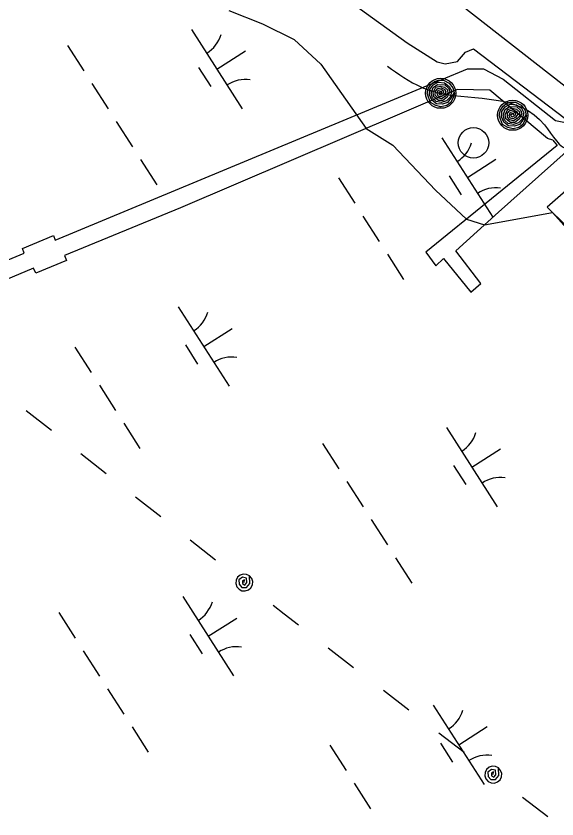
# Model space of a CAD drawing. Extents: x 3962991 to 3983549, y 181631 to 204078.
# Drawn here: x 3972901.6 to 3973188.9, y 193816.6 to 194242.7 of the extents above; entities that cross this region are included whole.
import ezdxf

# ---------------------------------------------------------------- set-up
doc = ezdxf.new("R2010")
doc.units = 0
for name, color, linetype in [('V-CHAN-DOCK', 7, 'Continuous'), ('V-DOMW-TANK', 7, 'Continuous'), ('V-RIVR-EDGE', 7, 'Continuous'), ('V-RRAP-FSHR', 7, 'Continuous'), ('V-TOPO-DPTH', 7, 'Continuous'), ('V-UTIL-LINE', 7, 'Continuous'), ('V-WETL-SWMP', 7, 'Continuous')]:
    doc.layers.add(name, color=color, linetype=linetype)

msp = doc.modelspace()

# ---------------------------------------------------------------- linework, layer by layer
at = {"layer": 'V-CHAN-DOCK'}
for points in [[(3972408.9, 193888.65), (3972402.7, 193903.7), (3972531.67, 193960.08), (3972747.76, 194051.06), (3972905.95, 194116.77), (3972904.91, 194119.28), (3972921.38, 194126.13), (3972922.4, 194123.67), (3973127.81, 194208.99), (3973141.36, 194214.61), (3973149.87, 194214.71), (3973160.34, 194209.15), (3973188.04, 194187.24), (3973208.43, 194183.22), (3973269.61, 194129.05), (3973285.44, 194146.95), (3973392.26, 194052.43), (3973386.56, 194045.99), (3973377.46, 194053.47)], [(3973186.76, 194176.86), (3973183.89, 194177.73), (3973153.31, 194203.39), (3973135.81, 194203.66), (3972988.93, 194140.92), (3972927.25, 194115.6), (3972928.36, 194112.91), (3972912.03, 194106.21), (3972910.91, 194108.93), (3972414.57, 193900.05), (3972465.28, 193770.54), (3972331.95, 193601.51)], [(3973186.76, 194176.86), (3973189.07, 194173.89), (3973119.25, 194117.37), (3973124.57, 194110.06), (3973128.56, 194114.05), (3973143.19, 194096.09), (3973148.51, 194100.75), (3973135.21, 194118.04), (3973157.82, 194138.65), (3973193.72, 194170.57), (3973205.03, 194159.93), (3973183.75, 194141.31), (3973193.72, 194131.34), (3973198.38, 194135.99), (3973193.72, 194141.97), (3973211.68, 194157.93), (3973219.66, 194149.29), (3973213.01, 194144.63), (3973226.97, 194130.67), (3973233.62, 194137.32), (3973249.58, 194121.36), (3973252.9, 194124.69), (3973268.86, 194108.06), (3973273.48, 194112.68)]]:
    msp.add_lwpolyline(points, dxfattribs=at)
at = {"layer": 'V-DOMW-TANK'}
msp.add_circle((3973144.53, 194175.35), 8.08, dxfattribs=at)
at = {"layer": 'V-RIVR-EDGE'}
msp.add_lwpolyline([(3973014.61, 194245.68), (3973032.5, 194238.52), (3973049.21, 194230.17), (3973063.52, 194217.05), (3973063.52, 194217.05), (3973087.48, 194183.02), (3973101.7, 194174.1), (3973124.37, 194150.24), (3973140.78, 194134.8), (3973150.44, 194131.92), (3973186.58, 194138.48), (3973207.88, 194114.45)], dxfattribs=at)
at = {"layer": 'V-RRAP-FSHR'}
for points in [[(3973134.43, 194201.76), (3973133.94, 194199.74), (3973132.44, 194196.84), (3973130.4, 194195.26), (3973127.27, 194194.53), (3973124.58, 194195.14), (3973121.74, 194196.86), (3973120.6, 194199.54), (3973119.91, 194201.7), (3973120.6, 194204.46), (3973121.98, 194206.58), (3973123.9, 194207.95), (3973125.99, 194208.69), (3973128.6, 194208.62), (3973131.7, 194207.04), (3973133.61, 194204.49), (3973134.22, 194202.17), (3973132.44, 194199.13), (3973130.69, 194196.73), (3973128.04, 194195.85), (3973124.82, 194196.13), (3973122.37, 194198.04), (3973121.24, 194200.84), (3973121.42, 194203.63), (3973123.12, 194206.2), (3973125.79, 194207.52), (3973129.22, 194207.24), (3973131.7, 194205.35), (3973133, 194202.88), (3973132.1, 194199.63), (3973130.13, 194197.69), (3973127.45, 194196.74), (3973124.74, 194197.29), (3973122.82, 194199.1), (3973122, 194201.74), (3973123.17, 194204.65), (3973125.46, 194206.34), (3973129.33, 194206.11), (3973131.45, 194204.21), (3973131.96, 194202.37), (3973130.57, 194199.64), (3973128.31, 194197.85), (3973125.87, 194197.86), (3973123.47, 194199.73), (3973123.12, 194202.07), (3973124.51, 194204.83), (3973126.82, 194205.49), (3973129.19, 194204.93), (3973130.8, 194203.49), (3973130.84, 194201.42), (3973129.53, 194199.93), (3973127.59, 194198.68), (3973125.57, 194199.18), (3973124.27, 194200.65), (3973124.33, 194202.83), (3973125.66, 194204.2), (3973127.39, 194204.56), (3973129.4, 194203.61), (3973129.91, 194202.38), (3973128.84, 194200.69), (3973127.17, 194199.73), (3973125.79, 194200.12), (3973125.23, 194201.58), (3973125.86, 194203.34), (3973127.47, 194203.61), (3973128.6, 194202.9), (3973128.23, 194201.3), (3973126.72, 194200.66), (3973126.15, 194201.69), (3973126.88, 194202.57), (3973127.72, 194202.53), (3973127.15, 194201.66)], [(3973172.69, 194190.1), (3973172.2, 194188.08), (3973170.7, 194185.17), (3973168.66, 194183.59), (3973165.54, 194182.86), (3973162.85, 194183.46), (3973160, 194185.18), (3973158.86, 194187.86), (3973158.17, 194190.02), (3973158.86, 194192.78), (3973160.23, 194194.9), (3973162.15, 194196.27), (3973164.24, 194197.01), (3973166.85, 194196.95), (3973169.95, 194195.37), (3973171.87, 194192.83), (3973172.48, 194190.51), (3973170.7, 194187.47), (3973168.96, 194185.06), (3973166.31, 194184.19), (3973163.09, 194184.46), (3973160.64, 194186.37), (3973159.5, 194189.16), (3973159.68, 194191.95), (3973161.37, 194194.52), (3973164.04, 194195.85), (3973167.47, 194195.57), (3973169.96, 194193.69), (3973171.25, 194191.21), (3973170.36, 194187.97), (3973168.39, 194186.03), (3973165.72, 194185.07), (3973163.01, 194185.62), (3973161.08, 194187.43), (3973160.26, 194190.06), (3973161.42, 194192.98), (3973163.71, 194194.67), (3973167.59, 194194.44), (3973169.7, 194192.54), (3973170.21, 194190.7), (3973168.83, 194187.97), (3973166.58, 194186.18), (3973164.13, 194186.19), (3973161.73, 194188.05), (3973161.37, 194190.39), (3973162.76, 194193.15), (3973165.08, 194193.83), (3973167.44, 194193.26), (3973169.05, 194191.82), (3973169.1, 194189.76), (3973167.79, 194188.26), (3973165.85, 194187.02), (3973163.83, 194187.51), (3973162.53, 194188.97), (3973162.58, 194191.16), (3973163.92, 194192.53), (3973165.65, 194192.89), (3973167.65, 194191.94), (3973168.17, 194190.71), (3973167.1, 194189.02), (3973165.43, 194188.06), (3973164.05, 194188.45), (3973163.49, 194189.9), (3973164.12, 194191.67), (3973165.73, 194191.95), (3973166.86, 194191.24), (3973166.49, 194189.63), (3973164.98, 194188.99), (3973164.41, 194190.02), (3973165.14, 194190.9), (3973165.98, 194190.86), (3973165.41, 194189.99)]]:
    msp.add_lwpolyline(points, dxfattribs=at)
for centre in [(3973127.11, 194201.69), (3973165.37, 194190.02)]:
    msp.add_circle(centre, 8, dxfattribs=at)
msp.add_spline([(3973098.78, 194216.06), (3973116.85, 194204.96), (3973126.7, 194201.81), (3973182.35, 194184.86), (3973195.49, 194171.93), (3973207.94, 194175.82), (3973223.7, 194162.5), (3973259.56, 194144.48), (3973326.45, 194096.62), (3973334.45, 194087.92)], degree=3, dxfattribs=at)
at = {"layer": 'V-TOPO-DPTH'}
msp.add_lwpolyline([(3970915.42, 195982.24), (3974192.01, 193426.38), (3974197.36, 193423.2), (3974202.67, 193419.94), (3974207.91, 193416.57), (3974213.1, 193413.12), (3974218.23, 193409.59), (3974223.33, 193406.01), (3974228.38, 193402.37), (3974233.41, 193398.68), (3974258.51, 193380.02), (3974261.8, 193377.53), (3974265.08, 193375), (3974268.31, 193372.43), (3974271.51, 193369.82), (3974442.17, 193228.56)], dxfattribs=at)
at = {"layer": 'V-UTIL-LINE'}
for points in [[(3972906.97, 194033.38), (3972920.32, 194022.85)], [(3972936.03, 194010.47), (3972949.37, 193999.94)], [(3972965.08, 193987.55), (3972978.43, 193977.02)], [(3972994.13, 193964.64), (3973007.48, 193954.11)], [(3973022.79, 193942.03), (3973022.88, 193943.47), (3973021.89, 193942.86), (3973021.84, 193941.49), (3973023.08, 193940.72), (3973024.19, 193942), (3973023.98, 193944.33), (3973021.9, 193944.84), (3973019.94, 193943.4), (3973020.1, 193941.11), (3973021.51, 193939.38), (3973023.92, 193939.44), (3973025.75, 193941.49), (3973025.58, 193945.57), (3973024.01, 193946.37), (3973022.26, 193946.5), (3973020.59, 193945.96), (3973019.26, 193944.82), (3973018.46, 193943.26), (3973018.32, 193941.51), (3973018.86, 193939.84), (3973020, 193938.5), (3973021.57, 193937.7), (3973023.32, 193937.57), (3973024.99, 193938.11), (3973026.32, 193939.25), (3973027.12, 193940.81), (3973027.26, 193942.56), (3973026.72, 193944.23), (3973025.58, 193945.57)], [(3973038.1, 193929.96), (3973043.91, 193925.38), (3973051.53, 193919.53)], [(3973067.39, 193907.36), (3973080.88, 193897.01)], [(3973096.75, 193884.83), (3973110.23, 193874.48)], [(3973126.1, 193862.31), (3973139.59, 193851.96)], [(3973155.06, 193840.09), (3973155.13, 193841.52), (3973154.14, 193840.9), (3973154.11, 193839.53), (3973155.36, 193838.77), (3973156.46, 193840.07), (3973156.21, 193842.4), (3973154.13, 193842.88), (3973152.19, 193841.41), (3973152.38, 193839.13), (3973153.81, 193837.42), (3973156.22, 193837.5), (3973158.02, 193839.58), (3973157.8, 193843.66), (3973156.22, 193844.43), (3973154.47, 193844.55), (3973152.81, 193843.98), (3973151.49, 193842.83), (3973150.71, 193841.25), (3973150.6, 193839.5), (3973151.16, 193837.84), (3973152.32, 193836.52), (3973153.89, 193835.74), (3973155.65, 193835.62), (3973157.31, 193836.19), (3973158.63, 193837.35), (3973159.41, 193838.92), (3973159.52, 193840.67), (3973158.96, 193842.34), (3973157.8, 193843.66)], [(3973170.53, 193828.21), (3973184.01, 193817.87)]]:
    msp.add_lwpolyline(points, dxfattribs=at)
at = {"layer": 'V-WETL-SWMP'}
for p, q in [((3972994.76, 194235.57), (3973021.74, 194193.48)), ((3972928.88, 194227.1), (3972937.51, 194213.63)), ((3973008.25, 194214.53), (3973023.4, 194224.24)), ((3972998.52, 194215.42), (3973004.99, 194205.31)), ((3972941.83, 194206.9), (3972950.47, 194193.43)), ((3972954.78, 194186.69), (3972963.42, 194173.22)), ((3973127.78, 194178.03), (3973154.77, 194135.94)), ((3972967.74, 194166.49), (3972976.37, 194153.02)), ((3973141.28, 194156.99), (3973156.43, 194166.7)), ((3973131.54, 194157.87), (3973138.02, 194147.77)), ((3973072.88, 194156.74), (3973081.51, 194143.27)), ((3973085.83, 194136.53), (3973094.47, 194123.06)), ((3973098.78, 194116.33), (3973107.42, 194102.86)), ((3972987.75, 194088.26), (3973014.74, 194046.17)), ((3973001.24, 194067.21), (3973016.4, 194076.93)), ((3972932.85, 194066.96), (3972941.48, 194053.49)), ((3972991.51, 194068.1), (3972997.99, 194058)), ((3972945.8, 194046.76), (3972954.43, 194033.29)), ((3972958.75, 194026.55), (3972967.39, 194013.08)), ((3973130.2, 194024.31), (3973157.19, 193982.22)), ((3973064.32, 194015.83), (3973072.95, 194002.36)), ((3973143.69, 194003.26), (3973158.85, 194012.98)), ((3973133.96, 194004.15), (3973140.44, 193994.05)), ((3973077.27, 193995.63), (3973085.91, 193982.16)), ((3973090.23, 193975.43), (3973098.86, 193961.96)), ((3973103.18, 193955.22), (3973111.81, 193941.75)), ((3972990.17, 193934.54), (3973017.15, 193892.44)), ((3972924.29, 193926.06), (3972932.92, 193912.59)), ((3973003.66, 193913.49), (3973018.81, 193923.2)), ((3972993.93, 193914.38), (3973000.4, 193904.27)), ((3972937.24, 193905.86), (3972945.88, 193892.39)), ((3972950.19, 193885.65), (3972958.83, 193872.18)), ((3973123.19, 193876.99), (3973150.18, 193834.9)), ((3972963.15, 193865.45), (3972971.78, 193851.98)), ((3973136.68, 193855.95), (3973151.84, 193865.66)), ((3973068.29, 193855.7), (3973076.92, 193842.23)), ((3973126.95, 193856.83), (3973133.43, 193846.73)), ((3973081.24, 193835.49), (3973089.88, 193822.02))]:
    msp.add_line(p, q, dxfattribs=at)
msp.add_lwpolyline([(3973050.88, 194270.71), (3973109.39, 194228.48), (3973125.22, 194218.39), (3973129.47, 194217.23), (3973136.1, 194218.51), (3973140.27, 194223.4), (3973144.48, 194225.26), (3973193.27, 194188.36)], dxfattribs=at)
for centre, start, end in [((3972993.54, 194237.91), 301.8919, 343.4355), ((3973023.36, 194191.4), 81.8919, 123.4355), ((3973126.57, 194180.37), 301.8919, 343.4355), ((3973156.38, 194133.86), 81.8919, 123.4355), ((3972986.54, 194090.59), 301.8919, 343.4355), ((3973016.35, 194044.09), 81.8919, 123.4355), ((3973128.98, 194026.64), 301.8919, 343.4355), ((3973158.8, 193980.14), 81.8919, 123.4355), ((3972988.95, 193936.87), 301.8919, 343.4355), ((3973018.77, 193890.36), 81.8919, 123.4355), ((3973121.98, 193879.33), 301.8919, 343.4355), ((3973151.79, 193832.82), 81.8919, 123.4355)]:
    msp.add_arc(centre, 17.62, start, end, dxfattribs=at)

doc.saveas('drawing.dxf')
